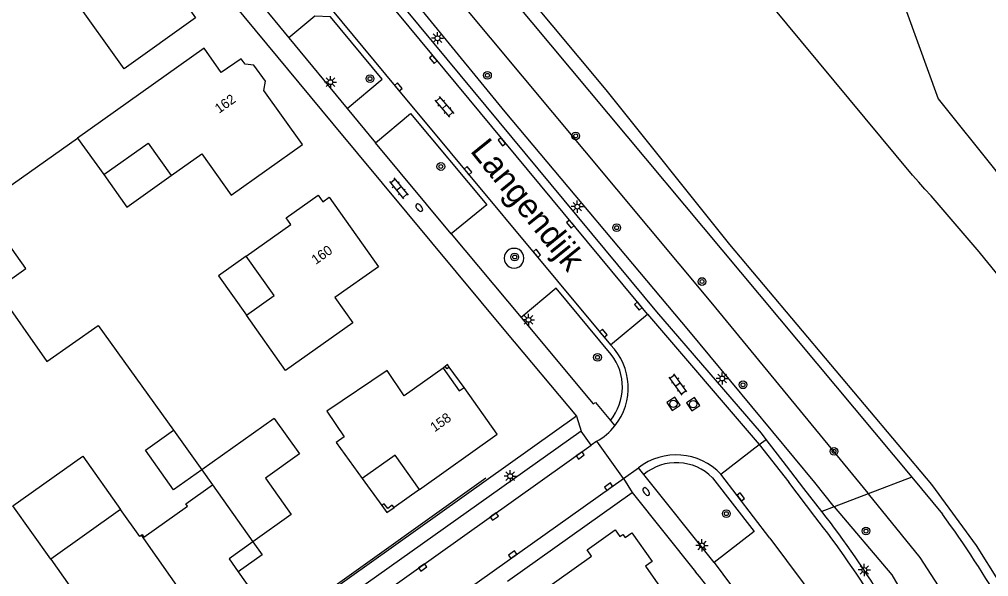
# Model space of a CAD drawing. Extents: x 124000 to 128010, y 398999 to 403000.
# Drawn here: x 126826.7 to 126926.7, y 400302.3 to 400359.8 of the extents above; entities that cross this region are included whole.
import ezdxf

# ---------------------------------------------------------------- set-up
doc = ezdxf.new("R2010")
doc.units = 0
for name, color, linetype in [('gg-afsc-draadraster', 7, 'Continuous'), ('gg-afsc-erfafscheiding', 7, 'Continuous'), ('gg-afsc-hekwerk', 7, 'Continuous'), ('gg-afsc-muur', 7, 'Continuous'), ('gg-anno-huisnummerreeks BGT', 7, 'Continuous'), ('gg-anno-openbare ruimte label', 7, 'Continuous'), ('gg-bbg-bijgebouw', 7, 'Continuous'), ('gg-bbg-gedigitaliseerde bebouwing', 7, 'Continuous'), ('gg-bbg-gedigitaliseerde bijgebouw', 7, 'Continuous'), ('gg-bbg-hoofdgebouw', 7, 'Continuous'), ('gg-bbg-luifel en loopbrug', 7, 'Continuous'), ('gg-bbg-onder overbouw', 7, 'Continuous'), ('gg-bbg-pand overbouw', 7, 'Continuous'), ('gg-bbg-pilaar onder overbouw', 7, 'Continuous'), ('gg-bbg-pilaar pand', 7, 'Continuous'), ('gg-bbg-tussenscheiding', 7, 'Continuous'), ('gg-knt-verharding', 7, 'Continuous'), ('gg-knt-verharding nz', 7, 'Continuous'), ('gg-kntw-bovenkant insteek waterloop', 7, 'Continuous'), ('gg-kntw-waterlijn', 7, 'Continuous'), ('gt-grn-groengrens', 7, 'Continuous'), ('gt-grn-weggrens', 7, 'Continuous'), ('gt-symb-boom', 7, 'Continuous'), ('gt-symb-brandkraan', 7, 'Continuous'), ('gt-symb-klinker verharding', 7, 'Continuous'), ('gt-symb-kolk', 7, 'Continuous'), ('gt-symb-lichtmast', 7, 'Continuous'), ('gt-symb-rioolschacht', 7, 'Continuous')]:
    doc.layers.add(name, color=color, linetype=linetype)

# ---------------------------------------------------------------- blocks, each defined once
blk = doc.blocks.new('gt0-LMAST')
at = {"layer": 'gt-symb-lichtmast'}
for p, q in [((-0.182, 0.173), (-0.447, 0.438)), ((-0.005, 0.246), (-0.005, 0.621)), ((0.172, 0.173), (0.437, 0.438)), ((-0.255, -0.004), (-0.63, -0.004)), ((-0.182, -0.181), (-0.447, -0.446)), ((-0.005, -0.254), (-0.005, -0.629)), ((0.437, -0.446), (0.172, -0.181)), ((0.245, -0.004), (0.62, -0.004))]:
    blk.add_line(p, q, dxfattribs=at)
blk.add_circle((-0.005, -0.004), 0.25, dxfattribs=at)
blk = doc.blocks.new('gt0-BOOM')
at = {"layer": 'gt-symb-boom'}
for radius in [0.4, 0.2]:
    blk.add_circle((0, 0), radius, dxfattribs=at)
blk = doc.blocks.new('gt0-KOLK')
at = {"layer": 'gt-symb-kolk'}
blk.add_lwpolyline([(0, 0), (0.375, 0), (0.375, 0.4), (-0.375, 0.4), (-0.375, 0), (0, 0)], dxfattribs=at)
blk = doc.blocks.new('gt0-BR')
at = {"layer": 'gt-symb-brandkraan'}
for centre, radius, start, end in [((-0.244, 0), 0.206, 107.56694, 252.43307), ((0.599, -2.664), 3, 106.89205, 107.56694), ((0, -0.691), 0.938, 73.10799, 106.89205), ((-0.599, -2.664), 3, 72.43309, 73.10799), ((0.244, 0), 0.206, 287.56695, 72.43309), ((0.599, 2.664), 3, 252.43307, 253.10797), ((0, 0.691), 0.938, 253.10797, 286.89206), ((-0.599, 2.664), 3, 286.89206, 287.56695)]:
    blk.add_arc(centre, radius, start, end, dxfattribs=at)
blk = doc.blocks.new('gt0-RS')
at = {"layer": 'gt-symb-rioolschacht'}
blk.add_lwpolyline([(-0.5, -0.5), (0.5, -0.5), (0.5, 0.5), (-0.5, 0.5)], close=True, dxfattribs=at)
blk.add_circle((0, 0), 0.375, dxfattribs=at)
blk = doc.blocks.new('gt0-KL1')
at = {"layer": 'gt-symb-klinker verharding'}
for p, q in [((-1.15, 0.3), (1.15, 0.3)), ((-1, -0.3), (-1, 0.3)), ((-0.5, 0.3), (-0.5, 0.45)), ((0, -0.3), (0, 0.3)), ((0.5, 0.3), (0.5, 0.45)), ((1, -0.3), (1, 0.3)), ((-1.15, -0.3), (1.15, -0.3)), ((-0.5, -0.45), (-0.5, -0.3)), ((0.5, -0.45), (0.5, -0.3))]:
    blk.add_line(p, q, dxfattribs=at)

msp = doc.modelspace()

# ---------------------------------------------------------------- linework, layer by layer
at = {"layer": 'gg-afsc-draadraster'}
for points in [[(126862.267, 400373.523), (126898.061, 400330.58), (126914.244, 400310.879), (126914.298, 400310.812)], [(126914.298, 400310.812), (126919.622, 400304.231), (126923.792, 400297.817), (126929.479, 400287.327), (126947.974, 400245.74)]]:
    msp.add_lwpolyline(points, dxfattribs=at)
at = {"layer": 'gg-afsc-erfafscheiding'}
msp.add_lwpolyline([(126824.314, 400331.896), (126829.55, 400324.461), (126834.86, 400328.182), (126842.622, 400317.367)], dxfattribs=at)
at = {"layer": 'gg-afsc-hekwerk'}
for p, q in [((126876.864, 400327.572), (126884.2, 400318.832)), ((126884.2, 400318.832), (126874.861, 400312.182)), ((126855.873, 400298.911), (126874.838, 400312.456))]:
    msp.add_line(p, q, dxfattribs=at)
at = {"layer": 'gg-afsc-muur'}
msp.add_line((126819.72, 400338.333), (126832.718, 400347.522), dxfattribs=at)
at = {"layer": 'gg-bbg-bijgebouw'}
msp.add_lwpolyline([(126853.019, 400318.587), (126855.611, 400314.92), (126852.113, 400312.422), (126854.772, 400308.666), (126850.806, 400305.854)], dxfattribs=at)
at = {"layer": 'gg-bbg-gedigitaliseerde bebouwing'}
for p, q in [((126837.538, 400354.65), (126831.644, 400362.891)), ((126832.718, 400347.522), (126835.416, 400343.745)), ((126842.378, 400343.658), (126845.533, 400345.904)), ((126837.167, 400309.189), (126829.953, 400304.076)), ((126829.953, 400304.076), (126831.927, 400301.291))]:
    msp.add_line(p, q, dxfattribs=at)
for points in [[(126835.416, 400343.745), (126840.02, 400346.997), (126842.378, 400343.658)], [(126839.291, 400306.533), (126839.13, 400306.419), (126837.167, 400309.189)], [(126839.291, 400306.533), (126839.388, 400306.603), (126839.564, 400306.343)]]:
    msp.add_lwpolyline(points, dxfattribs=at)
at = {"layer": 'gg-bbg-gedigitaliseerde bijgebouw'}
for p, q in [((126853.019, 400318.587), (126845.54, 400313.3)), ((126845.54, 400313.3), (126846.651, 400311.728))]:
    msp.add_line(p, q, dxfattribs=at)
msp.add_lwpolyline([(126824.314, 400331.896), (126827.382, 400334.063), (126825.4, 400336.869)], dxfattribs=at)
at = {"layer": 'gg-bbg-hoofdgebouw'}
for points in [[(126833.842, 400365.088), (126838.72, 400368.581), (126840.817, 400365.627), (126841.001, 400365.767), (126842.973, 400363.003), (126842.786, 400362.869), (126844.899, 400359.915), (126837.538, 400354.65)], [(126851.942, 400352.43), (126852.117, 400353.382), (126850.892, 400355.038), (126850.007, 400355.158), (126849.611, 400355.71), (126847.552, 400354.27), (126845.774, 400356.803), (126832.718, 400347.522)], [(126845.533, 400345.904), (126848.578, 400341.641), (126855.913, 400346.84), (126851.942, 400352.43)], [(126850.106, 400335.337), (126854.731, 400338.614), (126854.246, 400339.299), (126857.531, 400341.631), (126858.012, 400340.955), (126858.672, 400341.425), (126863.764, 400334.234)], [(126850.141, 400329.236), (126852.996, 400331.259), (126850.106, 400335.337)], [(126863.764, 400334.234), (126859.28, 400331.059), (126861.13, 400328.451), (126854.188, 400323.528), (126850.141, 400329.236)], [(126870.439, 400323.784), (126866.408, 400320.934), (126864.647, 400323.54), (126858.433, 400319.341), (126860.23, 400316.681), (126859.402, 400316.121), (126862.082, 400312.39)], [(126868.01, 400311.268), (126876.024, 400316.969), (126872.595, 400321.769)], [(126839.564, 400306.343), (126844.067, 400309.548), (126843.882, 400309.793), (126846.651, 400311.728)], [(126878.115, 400294.05), (126882.68, 400297.294), (126880.363, 400300.555), (126885.743, 400304.378), (126885.289, 400305.016), (126888.186, 400307.076), (126888.669, 400306.389), (126888.988, 400306.613), (126889.207, 400306.302), (126889.903, 400306.79), (126892, 400303.815), (126891.306, 400303.341), (126893.308, 400300.501), (126890.578, 400298.584)], [(126850.806, 400305.854), (126848.358, 400304.102), (126849.298, 400302.761)], [(126849.298, 400302.761), (126851.548, 400299.55), (126846.652, 400296.093)]]:
    msp.add_lwpolyline(points, dxfattribs=at)
at = {"layer": 'gg-bbg-luifel en loopbrug'}
msp.add_line((126842.622, 400317.367), (126845.54, 400313.3), dxfattribs=at)
for points in [[(126835.416, 400343.745), (126837.805, 400340.402), (126842.378, 400343.658)], [(126850.106, 400335.337), (126847.251, 400333.314), (126850.141, 400329.236)], [(126845.54, 400313.3), (126842.623, 400311.233), (126839.729, 400315.317), (126842.622, 400317.367)], [(126829.953, 400304.076), (126826.05, 400309.585), (126833.264, 400314.697), (126837.167, 400309.189)], [(126850.806, 400305.854), (126851.761, 400304.507), (126849.298, 400302.761)]]:
    msp.add_lwpolyline(points, dxfattribs=at)
at = {"layer": 'gg-bbg-onder overbouw'}
for points in [[(126870.439, 400323.784), (126872.107, 400321.42), (126872.595, 400321.769)], [(126868.01, 400311.268), (126865.488, 400314.813), (126862.082, 400312.39)]]:
    msp.add_lwpolyline(points, dxfattribs=at)
at = {"layer": 'gg-bbg-pand overbouw'}
for p, q in [((126870.663, 400323.955), (126870.439, 400323.784)), ((126872.595, 400321.769), (126871.076, 400323.893)), ((126862.082, 400312.39), (126864.122, 400309.607)), ((126868.01, 400311.268), (126865.369, 400309.389))]:
    msp.add_line(p, q, dxfattribs=at)
at = {"layer": 'gg-bbg-pilaar onder overbouw'}
for points in [[(126871.076, 400323.893), (126870.845, 400323.717), (126870.663, 400323.955)], [(126865.369, 400309.389), (126865.195, 400309.634), (126864.715, 400309.292), (126864.367, 400309.781), (126864.122, 400309.607)]]:
    msp.add_lwpolyline(points, dxfattribs=at)
at = {"layer": 'gg-bbg-pilaar pand'}
for points in [[(126871.076, 400323.893), (126870.901, 400324.137), (126870.663, 400323.955)], [(126864.122, 400309.607), (126864.644, 400308.873), (126865.369, 400309.389)]]:
    msp.add_lwpolyline(points, dxfattribs=at)
at = {"layer": 'gg-bbg-tussenscheiding'}
for p, q in [((126846.651, 400311.728), (126850.806, 400305.854)), ((126839.291, 400306.533), (126846.652, 400296.093))]:
    msp.add_line(p, q, dxfattribs=at)
at = {"layer": 'gg-knt-verharding'}
for p, q in [((126891.523, 400329.357), (126829.407, 400404.231)), ((126851.443, 400361.574), (126854.523, 400357.85)), ((126854.523, 400357.85), (126860.544, 400350.57)), ((126871.28, 400337.626), (126863.472, 400347.042)), ((126887.72, 400326.177), (126891.523, 400329.357)), ((126891.523, 400329.357), (126903.045, 400315.882)), ((126885.711, 400315.822), (126884.664, 400317.279)), ((126886.281, 400316.226), (126885.711, 400315.822)), ((126889.035, 400312.402), (126886.281, 400316.226)), ((126905.844, 400313.691), (126903.749, 400316.422)), ((126899.093, 400312.824), (126903.045, 400315.882)), ((126903.045, 400315.882), (126906.094, 400311.996)), ((126889.035, 400312.402), (126890.586, 400313.484)), ((126862.301, 400293.385), (126889.035, 400312.402)), ((126898.408, 400303.716), (126891.132, 400312.802)), ((126904.158, 400306.229), (126899.093, 400312.824)), ((126908.801, 400308.455), (126906.094, 400311.996)), ((126877.084, 400301.784), (126889.927, 400310.953)), ((126889.927, 400310.953), (126896.481, 400302.764))]:
    msp.add_line(p, q, dxfattribs=at)
for points in [[(126903.749, 400316.422), (126903.265, 400317.054), (126892.487, 400329.585), (126830.106, 400404.81)], [(126825.603, 400401.01), (126865.653, 400352.665), (126887.72, 400326.177)], [(126838.347, 400373.989), (126859.072, 400348.971), (126876.864, 400327.572)], [(126858.822, 400360.023), (126857.208, 400360.097), (126854.523, 400357.85)], [(126860.544, 400350.57), (126864.157, 400353.582), (126858.822, 400360.023)], [(126863.472, 400347.042), (126867.086, 400350.057), (126874.94, 400340.644), (126871.28, 400337.626)], [(126887.769, 400325.196), (126882.092, 400332.015), (126878.474, 400329.009)], [(126878.474, 400329.009), (126885.915, 400320.081), (126886.144, 400320.245), (126887.688, 400318.376)], [(126884.664, 400317.279), (126854.319, 400295.715), (126829.974, 400278.611)], [(126909.516, 400308.991), (126907.65, 400311.351), (126905.844, 400313.691)], [(126874.861, 400312.182), (126855.999, 400298.737), (126855.873, 400298.911)], [(126898.236, 400312.461), (126902.52, 400306.906), (126898.408, 400303.716)], [(126904.158, 400306.229), (126907.595, 400301.623), (126909.523, 400298.853), (126911.358, 400295.969), (126913.134, 400293.048), (126914.12, 400291.278), (126915.048, 400289.478), (126926.035, 400267.422)]]:
    msp.add_lwpolyline(points, dxfattribs=at)
for centre, radius, start, end in [((126877.755, 400335.122), 1.018, 359.97184, 180.02816), ((126877.755, 400335.122), 1.018, 179.97184, 0.02816), ((126883.224, 400321.747), 6.312, 321.43338, 44.57493), ((126883.499, 400321.836), 5.433, 320.44045, 38.19863), ((126883.219, 400321.757), 6.322, 298.97189, 321.39133), ((126894.48, 400308.523), 6.307, 42.99404, 128.13335), ((126894.499, 400308.775), 5.249, 44.60552, 129.89817), ((126818.77, 400239.173), 114.496, 25.95619, 37.57398), ((126824.976, 400243.014), 106.344, 25.53037, 37.97893), ((126819.403, 400239.031), 100.014, 28.30659, 39.58607)]:
    msp.add_arc(centre, radius, start, end, dxfattribs=at)
at = {"layer": 'gg-knt-verharding nz'}
msp.add_lwpolyline([(126831.173, 400277.086), (126859.154, 400296.917), (126885.711, 400315.822)], dxfattribs=at)
at = {"layer": 'gg-kntw-bovenkant insteek waterloop'}
msp.add_line((126918.777, 400312.517), (126921.942, 400308.726), dxfattribs=at)
for points in [[(126918.866, 400343.673), (126870.04, 400402.55), (126808.62, 400477.38), (126778.308, 400515.764)], [(126865.68, 400376.182), (126867.87, 400373.5), (126918.777, 400312.517)]]:
    msp.add_lwpolyline(points, dxfattribs=at)
for centre, radius, start, end in [((126751.229, 400191.103), 226.671, 34.61293, 42.30594), ((126832.542, 400243.552), 110.635, 23.97665, 36.09256)]:
    msp.add_arc(centre, radius, start, end, dxfattribs=at)
at = {"layer": 'gg-kntw-waterlijn'}
msp.add_lwpolyline([(126742.642, 400531.324), (126760.537, 400507.916), (126790.641, 400469.847), (126806.788, 400450.67), (126824.556, 400428.989), (126853.951, 400392.356), (126887.227, 400352.479), (126899.966, 400336.523), (126920.806, 400311.754), (126925.43, 400305.465), (126930.162, 400297.907), (126934.52, 400290.182), (126948.005, 400258.884), (126964.867, 400222.771)], dxfattribs=at)
at = {"layer": 'gt-grn-groengrens'}
for p, q in [((126918.777, 400312.517), (126914.298, 400310.812)), ((126914.298, 400310.812), (126910.766, 400309.467)), ((126910.766, 400309.467), (126909.516, 400308.991))]:
    msp.add_line(p, q, dxfattribs=at)
for points in [[(126858.1, 400424.105), (126861.302, 400418.981), (126866.105, 400416.098), (126872.509, 400409.373), (126877.631, 400402.326), (126882.648, 400397.949), (126889.692, 400393.786), (126895.775, 400388.021), (126896.735, 400382.256), (126902.179, 400377.131), (126915.544, 400373.532), (126917.227, 400368.804), (126917.227, 400363.359), (126921.518, 400351.556), (126927.473, 400344.143), (126933.449, 400338.912), (126942.094, 400334.107), (126944.325, 400333.426)], [(126910.766, 400309.467), (126908.772, 400311.969), (126895.784, 400327.648), (126876.83, 400350.226), (126861.323, 400369.209), (126859.518, 400371.382)], [(126910.766, 400309.467), (126916.712, 400302.455), (126918.68, 400299.08), (126922.387, 400292.431), (126924.484, 400288.314), (126930.049, 400276.98), (126936.944, 400263.117), (126941.623, 400253.451), (126945.682, 400244.754)]]:
    msp.add_lwpolyline(points, dxfattribs=at)
at = {"layer": 'gt-grn-weggrens'}
for p, q in [((126860.544, 400350.57), (126863.472, 400347.042)), ((126871.28, 400337.626), (126878.474, 400329.009)), ((126884.2, 400318.832), (126884.664, 400317.279)), ((126887.688, 400318.376), (126888.159, 400317.812)), ((126903.045, 400315.882), (126903.749, 400316.422)), ((126891.132, 400312.802), (126890.586, 400313.484)), ((126889.035, 400312.402), (126889.927, 400310.953)), ((126898.408, 400303.716), (126903.657, 400296.705))]:
    msp.add_line(p, q, dxfattribs=at)

# ---------------------------------------------------------------- block references
at = {"layer": 'gt-symb-boom'}
for p in [(126862.892, 400353.645), (126875.009, 400353.994), (126884.116, 400347.741), (126870.201, 400344.582), (126888.336, 400338.268), (126877.823, 400335.245), (126897.143, 400332.713), (126886.366, 400324.892), (126901.377, 400322.06), (126910.767, 400315.185), (126899.651, 400308.759), (126914.061, 400306.965)]:
    msp.add_blockref('gt0-BOOM', p, dxfattribs=at)
at = {"layer": 'gt-symb-brandkraan'}
for p, rotation in [((126867.968, 400340.336), -49.46084825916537), ((126891.382, 400311.042), -53.70304104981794)]:
    msp.add_blockref('gt0-BR', p, dxfattribs=dict(at, rotation=rotation))
at = {"layer": 'gt-symb-klinker verharding'}
for p, rotation in [((126870.556, 400350.744), -49.3800604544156), ((126865.86, 400342.329), -50.275137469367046), ((126894.67, 400322.084), 126.09056723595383)]:
    msp.add_blockref('gt0-KL1', p, dxfattribs=dict(at, rotation=rotation))
at = {"layer": 'gt-symb-kolk'}
for p, rotation in [((126869.581, 400355.764), 129.724862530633), ((126865.653, 400352.665), -50.19442890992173), ((126876.646, 400347.254), 129.72486253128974), ((126872.849, 400344.029), -50.23109116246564), ((126883.699, 400338.773), 129.7689088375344), ((126879.951, 400335.496), -50.23109116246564), ((126890.742, 400330.313), 129.27731149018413), ((126886.819, 400327.246), -49.90831919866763), ((126884.46, 400314.931), -144.56219853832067), ((126887.619, 400311.387), 35.64420015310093), ((126900.986, 400310.374), -52.5571636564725), ((126875.598, 400308.624), -144.60889248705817), ((126877.72, 400304.366), 35.43780146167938), ((126868.209, 400303.376), -144.48230213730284)]:
    msp.add_blockref('gt0-KOLK', p, dxfattribs=dict(at, rotation=rotation))
at = {"layer": 'gt-symb-lichtmast'}
for p in [(126869.86, 400357.821), (126858.811, 400353.285), (126884.282, 400340.448), (126879.242, 400328.759), (126899.236, 400322.706), (126877.357, 400312.638), (126897.144, 400305.492), (126913.896, 400302.956)]:
    msp.add_blockref('gt0-LMAST', p, dxfattribs=at)
at = {"layer": 'gt-symb-rioolschacht'}
for p, rotation in [((126894.195, 400320.093), 123.37220238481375), ((126896.228, 400320.067), 124.19864361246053)]:
    msp.add_blockref('gt0-RS', p, dxfattribs=dict(at, rotation=rotation))

# ---------------------------------------------------------------- texts
at = {"layer": 'gg-anno-huisnummerreeks BGT'}
for s, rotation, p in [('162', 35.5, (126847.325, 400350.016)), ('160', 35.3, (126857.299, 400334.426)), ('158', 35.5, (126869.553, 400317.14))]:
    msp.add_text(s, height=1, rotation=rotation, dxfattribs=at).set_placement(p)
at = {"layer": 'gg-anno-openbare ruimte label'}
msp.add_text('Langendijk', height=2.5, rotation=308.9, dxfattribs=at).set_placement((126873.155, 400346.175))

doc.saveas('drawing.dxf')
